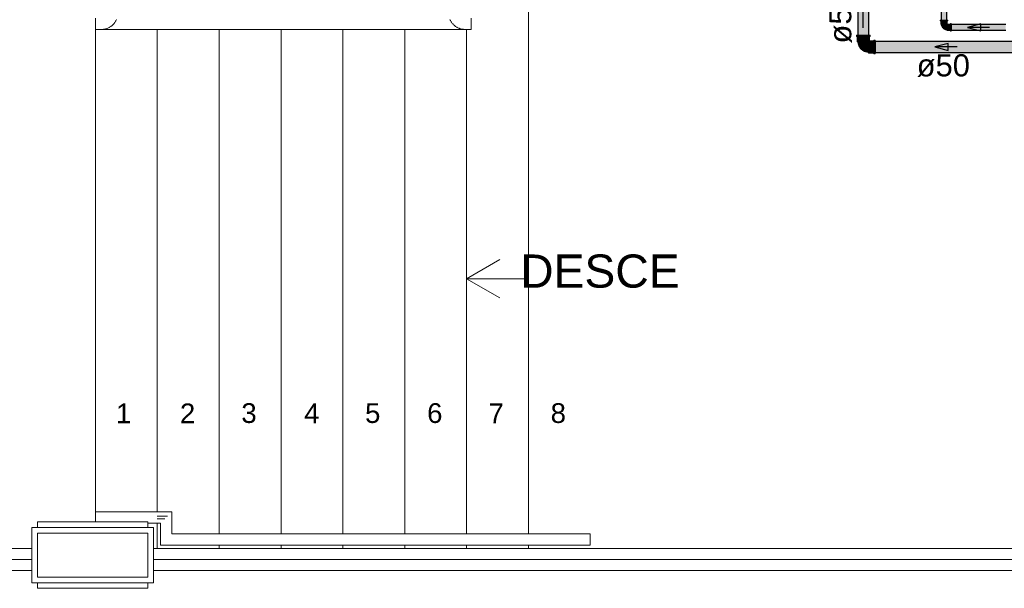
# Model space of a CAD drawing. Header units: millimetres. Extents: x 567 to 934, y -1 to 364.
# Tile 601 of 656: x 740.2 to 749.12, y 96.18 to 101.33. Entities that reach past the tile are written whole.
import ezdxf

# ---------------------------------------------------------------- set-up
doc = ezdxf.new("R2010")
doc.units = ezdxf.units.MM
doc.header["$MEASUREMENT"] = 0
doc.linetypes.add('Dash', pattern=[0.00635, 0.003175, -0.003175])
doc.linetypes.add('NULL', pattern=[0])
doc.layers.add('A-AREA', color=7, linetype='Dash', lineweight=13, true_color=0xc0c0c0)
for name, color, linetype, lineweight in [('A-FLOR-LEVL', 7, 'Continuous', 13), ('A-WALL', 7, 'Continuous', 25), ('AF-Condutos', 140, 'Continuous', 25), ('AF-Conexões', 152, 'Continuous', 18), ('AF-Sentido conduto', 140, 'Continuous', 30), ('AF-Textos conduto', 7, 'Continuous', 9), ('ARQ-ALV-REB', 7, 'Continuous', 18), ('Balaústres', 250, 'Continuous', 13), ('Corrimão', 7, 'Continuous', 13), ('S-COLS', 7, 'Continuous', 13), ('S-STRS', 7, 'Continuous', 13), ('S-STRS-ANNO', 7, 'Continuous', 13), ('S-STRS-IDEN', 7, 'Continuous', 13)]:
    doc.layers.add(name, color=color, linetype=linetype, lineweight=lineweight)
doc.styles.add('Arial', font='arial.ttf')

msp = doc.modelspace()

# ---------------------------------------------------------------- hatches: boundary and pattern name
at = {"layer": 'AF-Condutos', "linetype": 'Continuous'}
for points in [[(748.596, 101.3221), (748.596, 101.8388), (748.5465, 101.8388), (748.5465, 101.3221)], [(747.891, 101.1861), (747.891, 101.5178), (747.7921, 101.5178), (747.7921, 101.1861)], [(748.636, 101.2323), (749.131, 101.2323), (749.131, 101.282), (748.636, 101.282)], [(749.2328, 101.1298), (747.947, 101.1298), (747.947, 101.0303), (749.2328, 101.0303)]]:
    msp.add_hatch(color=151, dxfattribs=at).paths.add_polyline_path(points)
at = {"layer": 'AF-Conexões', "linetype": 'Continuous'}
for points in [[(748.5381, 101.3221), (748.537, 101.3153), (748.5465, 101.3216)], [(748.5415, 101.3153), (748.588, 101.3153), (748.596, 101.3221), (748.554, 101.3221)], [(748.5436, 101.3153), (748.5426, 101.2859), (748.5464, 101.3153)], [(748.5436, 101.2859), (748.5911, 101.2859), (748.5956, 101.3153), (748.5464, 101.3153)], [(748.5862, 101.2347), (748.5998, 101.2322), (748.5968, 101.2859), (748.552, 101.2859), (748.5489, 101.2775), (748.5627, 101.2489)], [(748.5994, 101.2859), (748.5994, 101.3153), (748.5956, 101.3153), (748.5921, 101.2924)], [(748.605, 101.3153), (748.605, 101.3221), (748.595, 101.3153)], [(748.6292, 101.2846), (748.5998, 101.2855), (748.5998, 101.2772), (748.6292, 101.2772)], [(748.5998, 101.2297), (748.6292, 101.2325), (748.6292, 101.2772), (748.5998, 101.2772)], [(748.636, 101.29), (748.6292, 101.2911), (748.635, 101.282)], [(748.6292, 101.2866), (748.6292, 101.2401), (748.636, 101.2277), (748.636, 101.2741)], [(747.7801, 101.1861), (747.778, 101.1741), (747.7864, 101.1861)], [(747.7801, 101.1741), (747.785, 101.1741), (747.7964, 101.1861), (747.7864, 101.1861)], [(747.785, 101.1741), (747.785, 101.1257), (747.7869, 101.1257), (747.7925, 101.1741)], [(747.8955, 101.1861), (747.7964, 101.1861), (747.7864, 101.1741), (747.8855, 101.1741)], [(747.7869, 101.1257), (747.8806, 101.1257), (747.8806, 101.1741), (747.7925, 101.1741)], [(747.897, 101.1361), (747.897, 101.1741), (747.8806, 101.1741), (747.8806, 101.1257), (747.8951, 101.1257)], [(747.904, 101.1741), (747.904, 101.1861), (747.897, 101.1861), (747.8855, 101.1741)], [(748.5998, 101.2287), (748.6292, 101.2287), (748.6292, 101.2325)], [(748.6292, 101.2231), (748.636, 101.2231), (748.6292, 101.2331)], [(747.851, 101.039), (747.8866, 101.0303), (747.8866, 101.1257), (747.7929, 101.1257), (747.7999, 101.09), (747.8207, 101.0598)], [(747.897, 101.1361), (747.8866, 101.1342), (747.8866, 101.1197), (747.935, 101.1197), (747.935, 101.1361)], [(747.8866, 101.026), (747.935, 101.0316), (747.935, 101.1197), (747.8866, 101.1197)], [(747.947, 101.1409), (747.935, 101.1431), (747.947, 101.1346)], [(747.935, 101.1409), (747.935, 101.1361), (747.947, 101.1246), (747.947, 101.1346)], [(747.947, 101.0255), (747.947, 101.1246), (747.935, 101.1346), (747.935, 101.0355)], [(747.8866, 101.0241), (747.935, 101.0241), (747.935, 101.0316), (747.8866, 101.026)], [(747.935, 101.0171), (747.947, 101.0171), (747.947, 101.0241), (747.935, 101.0355)]]:
    msp.add_hatch(color=161, dxfattribs=at).paths.add_polyline_path(points)

# ---------------------------------------------------------------- linework, layer by layer
at = {"layer": 'A-AREA', "color": 8, "linetype": 'Continuous', "lineweight": 5}
for p, q in [((744.8096, 96.6754), (744.8096, 101.4238)), ((744.8096, 96.5438), (744.8096, 96.5738)), ((744.8096, 96.5438), (750.471, 96.5438))]:
    msp.add_line(p, q, dxfattribs=at)
at = {"layer": 'A-FLOR-LEVL', "color": 8, "lineweight": 5}
for p, q in [((739.351, 96.5438), (740.3146, 96.5438)), ((741.4146, 96.5438), (744.2496, 96.5438))]:
    msp.add_line(p, q, dxfattribs=at)
at = {"layer": 'A-WALL', "color": 8, "lineweight": 5}
for p, q in [((741.4146, 96.7335), (740.3146, 96.7335)), ((740.3146, 96.7335), (740.3146, 96.2335)), ((741.4146, 96.2335), (741.4146, 96.7335)), ((740.3146, 96.2335), (741.4146, 96.2335))]:
    msp.add_line(p, q, dxfattribs=at)
at = {"layer": 'AF-Condutos'}
for p, q in [((748.5465, 101.5989), (748.5465, 101.3221)), ((748.596, 101.3221), (748.596, 101.5989)), ((747.7921, 101.5178), (747.7921, 101.1861)), ((747.891, 101.1861), (747.891, 101.5178)), ((748.5465, 101.3221), (748.5508, 101.3221)), ((748.5508, 101.3221), (748.5585, 101.3221)), ((748.5585, 101.3221), (748.5684, 101.3221)), ((748.5684, 101.3221), (748.5787, 101.3221)), ((748.5787, 101.3221), (748.5877, 101.3221)), ((748.5877, 101.3221), (748.5938, 101.3221)), ((748.5938, 101.3221), (748.596, 101.3221)), ((749.131, 101.282), (748.636, 101.282)), ((748.636, 101.282), (748.636, 101.2809)), ((748.636, 101.2809), (748.636, 101.2757)), ((748.636, 101.2757), (748.636, 101.2673)), ((748.636, 101.2673), (748.636, 101.2571)), ((747.7921, 101.1861), (747.8005, 101.1861)), ((747.8005, 101.1861), (747.816, 101.1861)), ((747.816, 101.1861), (747.8358, 101.1861)), ((747.8358, 101.1861), (747.8564, 101.1861)), ((747.8564, 101.1861), (747.8744, 101.1861)), ((747.8744, 101.1861), (747.8867, 101.1861)), ((747.8867, 101.1861), (747.891, 101.1861)), ((748.636, 101.2571), (748.636, 101.247)), ((748.636, 101.247), (748.636, 101.2385)), ((748.636, 101.2385), (748.636, 101.2333)), ((748.636, 101.2333), (748.636, 101.2323)), ((748.636, 101.2323), (749.131, 101.2323)), ((747.947, 101.1298), (747.947, 101.1276)), ((749.2328, 101.1298), (747.947, 101.1298)), ((747.947, 101.1276), (747.947, 101.1172)), ((747.947, 101.1172), (747.947, 101.1004)), ((747.947, 101.1004), (747.947, 101.0801)), ((747.947, 101.0801), (747.947, 101.0597)), ((747.947, 101.0597), (747.947, 101.0429)), ((747.947, 101.0429), (747.947, 101.0325)), ((747.947, 101.0325), (747.947, 101.0303)), ((747.947, 101.0303), (749.2328, 101.0303))]:
    msp.add_line(p, q, dxfattribs=at)
at = {"layer": 'AF-Conexões'}
for p, q in [((748.537, 101.3221), (748.537, 101.3153)), ((748.5381, 101.3221), (748.537, 101.3221)), ((748.537, 101.3153), (748.5381, 101.3153)), ((748.5415, 101.3221), (748.5381, 101.3221)), ((748.5381, 101.3153), (748.5415, 101.3153)), ((748.5465, 101.3221), (748.5415, 101.3221)), ((748.5415, 101.3153), (748.5426, 101.3153)), ((748.5426, 101.3153), (748.5469, 101.3153)), ((748.5426, 101.3153), (748.5426, 101.2859)), ((748.5436, 101.3153), (748.5426, 101.3153)), ((748.5426, 101.2859), (748.5436, 101.2859)), ((748.5464, 101.3153), (748.5436, 101.3153)), ((748.5436, 101.2859), (748.5461, 101.2859)), ((748.5461, 101.2859), (748.5464, 101.2859)), ((748.5461, 101.2859), (748.547, 101.2807)), ((748.5476, 101.2859), (748.5461, 101.2859)), ((748.5509, 101.3153), (748.5464, 101.3153)), ((748.5464, 101.2859), (748.5509, 101.2859)), ((748.5469, 101.3221), (748.5465, 101.3221)), ((748.554, 101.3221), (748.5469, 101.3221)), ((748.5469, 101.3153), (748.554, 101.3153)), ((748.547, 101.2807), (748.5486, 101.2723)), ((748.552, 101.2859), (748.5476, 101.2859)), ((748.5486, 101.2723), (748.5514, 101.266)), ((748.5568, 101.3153), (748.5509, 101.3153)), ((748.5509, 101.2859), (748.5568, 101.2859)), ((748.5514, 101.266), (748.5542, 101.2597)), ((748.5587, 101.2859), (748.552, 101.2859)), ((748.5622, 101.3221), (748.554, 101.3221)), ((748.554, 101.3153), (748.5622, 101.3153)), ((748.5636, 101.3153), (748.5568, 101.3153)), ((748.5568, 101.2859), (748.5636, 101.2859)), ((748.567, 101.2859), (748.5587, 101.2859)), ((748.571, 101.3221), (748.5622, 101.3221)), ((748.5622, 101.3153), (748.571, 101.3153)), ((748.571, 101.3153), (748.5636, 101.3153)), ((748.5636, 101.2859), (748.571, 101.2859)), ((748.5757, 101.2859), (748.567, 101.2859)), ((748.5798, 101.3221), (748.571, 101.3221)), ((748.571, 101.3153), (748.5798, 101.3153)), ((748.5783, 101.3153), (748.571, 101.3153)), ((748.571, 101.2859), (748.5783, 101.2859)), ((748.5839, 101.2859), (748.5757, 101.2859)), ((748.5852, 101.3153), (748.5783, 101.3153)), ((748.5783, 101.2859), (748.5852, 101.2859)), ((748.588, 101.3221), (748.5798, 101.3221)), ((748.5798, 101.3153), (748.588, 101.3153)), ((748.5906, 101.2859), (748.5839, 101.2859)), ((748.5911, 101.3153), (748.5852, 101.3153)), ((748.5852, 101.2859), (748.5911, 101.2859)), ((748.595, 101.3221), (748.588, 101.3221)), ((748.588, 101.3153), (748.595, 101.3153)), ((748.5952, 101.2859), (748.5906, 101.2859)), ((748.5956, 101.3153), (748.5911, 101.3153)), ((748.5911, 101.2859), (748.5956, 101.2859)), ((748.596, 101.3221), (748.595, 101.3221)), ((748.595, 101.3153), (748.5994, 101.3153)), ((748.5968, 101.2859), (748.5952, 101.2859)), ((748.5984, 101.3153), (748.5956, 101.3153)), ((748.5956, 101.2859), (748.5968, 101.2859)), ((748.6004, 101.3221), (748.596, 101.3221)), ((748.5968, 101.2859), (748.5984, 101.2859)), ((748.5981, 101.2842), (748.5968, 101.2859)), ((748.5998, 101.283), (748.5981, 101.2842)), ((748.5994, 101.3153), (748.5984, 101.3153)), ((748.5984, 101.2859), (748.5994, 101.2859)), ((748.5994, 101.3153), (748.6004, 101.3153)), ((748.5994, 101.2859), (748.5994, 101.3153)), ((748.5998, 101.2855), (748.5998, 101.2846)), ((748.6292, 101.2855), (748.5998, 101.2855)), ((748.5998, 101.2846), (748.5998, 101.283)), ((748.5998, 101.283), (748.5998, 101.2817)), ((748.5998, 101.2813), (748.5998, 101.283)), ((748.5998, 101.2817), (748.5998, 101.2772)), ((748.5998, 101.2768), (748.5998, 101.2813)), ((748.5998, 101.2772), (748.5998, 101.2713)), ((748.5998, 101.27), (748.5998, 101.2768)), ((748.5998, 101.2713), (748.5998, 101.2645)), ((748.5998, 101.2618), (748.5998, 101.27)), ((748.5998, 101.2645), (748.5998, 101.2571)), ((748.6038, 101.3221), (748.6004, 101.3221)), ((748.6004, 101.3153), (748.6038, 101.3153)), ((748.605, 101.3221), (748.6038, 101.3221)), ((748.6038, 101.3153), (748.605, 101.3153)), ((748.605, 101.3153), (748.605, 101.3221)), ((748.6292, 101.2911), (748.6292, 101.29)), ((748.636, 101.2911), (748.6292, 101.2911)), ((748.6292, 101.29), (748.6292, 101.2866)), ((748.6292, 101.2866), (748.6292, 101.2855)), ((748.6292, 101.2855), (748.6292, 101.2812)), ((748.6292, 101.2846), (748.6292, 101.2855)), ((748.6292, 101.2817), (748.6292, 101.2846)), ((748.6292, 101.2772), (748.6292, 101.2817)), ((748.6292, 101.2812), (748.6292, 101.2741)), ((748.6292, 101.2713), (748.6292, 101.2772)), ((748.6292, 101.2741), (748.6292, 101.2659)), ((748.6292, 101.2645), (748.6292, 101.2713)), ((748.6292, 101.2659), (748.6292, 101.2571)), ((748.6292, 101.2571), (748.6292, 101.2645)), ((748.636, 101.29), (748.636, 101.2911)), ((748.636, 101.2866), (748.636, 101.29)), ((748.636, 101.282), (748.636, 101.2866)), ((748.636, 101.2812), (748.636, 101.282)), ((748.636, 101.2741), (748.636, 101.2812)), ((748.636, 101.2659), (748.636, 101.2741)), ((748.636, 101.2571), (748.636, 101.2659)), ((747.778, 101.1861), (747.778, 101.1741)), ((747.7801, 101.1861), (747.778, 101.1861)), ((747.778, 101.1741), (747.7801, 101.1741)), ((747.7864, 101.1861), (747.7801, 101.1861)), ((747.7801, 101.1741), (747.785, 101.1741)), ((747.785, 101.1741), (747.7864, 101.1741)), ((747.785, 101.1741), (747.785, 101.1257)), ((747.7869, 101.1741), (747.785, 101.1741)), ((747.7921, 101.1861), (747.7864, 101.1861)), ((747.7864, 101.1741), (747.7964, 101.1741)), ((747.7925, 101.1741), (747.7869, 101.1741)), ((747.7964, 101.1861), (747.7921, 101.1861)), ((747.8014, 101.1741), (747.7925, 101.1741)), ((747.8095, 101.1861), (747.7964, 101.1861)), ((747.7964, 101.1741), (747.8095, 101.1741)), ((747.813, 101.1741), (747.8014, 101.1741)), ((747.8247, 101.1861), (747.8095, 101.1861)), ((747.8095, 101.1741), (747.8247, 101.1741)), ((747.8265, 101.1741), (747.813, 101.1741)), ((747.841, 101.1861), (747.8247, 101.1861)), ((747.8247, 101.1741), (747.841, 101.1741)), ((747.841, 101.1741), (747.8265, 101.1741)), ((747.8573, 101.1861), (747.841, 101.1861)), ((747.841, 101.1741), (747.8573, 101.1741)), ((747.8555, 101.1741), (747.841, 101.1741)), ((747.869, 101.1741), (747.8555, 101.1741)), ((747.8725, 101.1861), (747.8573, 101.1861)), ((747.8573, 101.1741), (747.8725, 101.1741)), ((747.8806, 101.1741), (747.869, 101.1741)), ((747.8855, 101.1861), (747.8725, 101.1861)), ((747.8725, 101.1741), (747.8855, 101.1741)), ((747.8866, 101.1741), (747.8806, 101.1741)), ((747.891, 101.1861), (747.8855, 101.1861)), ((747.8855, 101.1741), (747.8955, 101.1741)), ((747.8895, 101.1741), (747.8866, 101.1741)), ((747.8951, 101.1741), (747.8895, 101.1741)), ((747.8955, 101.1861), (747.891, 101.1861)), ((747.897, 101.1741), (747.8951, 101.1741)), ((747.897, 101.1861), (747.8955, 101.1861)), ((747.8955, 101.1741), (747.897, 101.1741)), ((747.9018, 101.1861), (747.897, 101.1861)), ((747.897, 101.1741), (747.9018, 101.1741)), ((747.897, 101.1361), (747.897, 101.1741)), ((747.904, 101.1861), (747.9018, 101.1861)), ((747.9018, 101.1741), (747.904, 101.1741)), ((747.904, 101.1741), (747.904, 101.1861)), ((748.5542, 101.2597), (748.5585, 101.2543)), ((748.5585, 101.2543), (748.5627, 101.2489)), ((748.5627, 101.2489), (748.5682, 101.2446)), ((748.5682, 101.2446), (748.5736, 101.2404)), ((748.5736, 101.2404), (748.5799, 101.2375)), ((748.5799, 101.2375), (748.5862, 101.2347)), ((748.5862, 101.2347), (748.5945, 101.2332)), ((748.5945, 101.2332), (748.5998, 101.2322)), ((748.5998, 101.2575), (748.5998, 101.2618)), ((748.5998, 101.2531), (748.5998, 101.2575)), ((748.5998, 101.2571), (748.5998, 101.2498)), ((748.5998, 101.2449), (748.5998, 101.2531)), ((748.5998, 101.2498), (748.5998, 101.2429)), ((748.5998, 101.2381), (748.5998, 101.2449)), ((748.5998, 101.2429), (748.5998, 101.237)), ((748.5998, 101.2338), (748.5998, 101.2381)), ((748.5998, 101.237), (748.5998, 101.2325)), ((748.5998, 101.2322), (748.5998, 101.2338)), ((748.5998, 101.2325), (748.5998, 101.2322)), ((748.5998, 101.2322), (748.5998, 101.2297)), ((748.5998, 101.2297), (748.5998, 101.2287)), ((748.5998, 101.2287), (748.6292, 101.2287)), ((748.6292, 101.2571), (748.6292, 101.2483)), ((748.6292, 101.2498), (748.6292, 101.2571)), ((748.6292, 101.2429), (748.6292, 101.2498)), ((748.6292, 101.2483), (748.6292, 101.2401)), ((748.6292, 101.237), (748.6292, 101.2429)), ((748.6292, 101.2401), (748.6292, 101.2331)), ((748.6292, 101.2325), (748.6292, 101.237)), ((748.6292, 101.2331), (748.6292, 101.2287)), ((748.6292, 101.2297), (748.6292, 101.2325)), ((748.6292, 101.2287), (748.6292, 101.2297)), ((748.6292, 101.2287), (748.6292, 101.2277)), ((748.6292, 101.2277), (748.6292, 101.2243)), ((748.6292, 101.2243), (748.6292, 101.2231)), ((748.6292, 101.2231), (748.636, 101.2231)), ((748.636, 101.2483), (748.636, 101.2571)), ((748.636, 101.2401), (748.636, 101.2483)), ((748.636, 101.2331), (748.636, 101.2401)), ((748.636, 101.2323), (748.636, 101.2331)), ((748.636, 101.2277), (748.636, 101.2323)), ((748.636, 101.2243), (748.636, 101.2277)), ((748.636, 101.2231), (748.636, 101.2243)), ((747.785, 101.1257), (747.7869, 101.1257)), ((747.7869, 101.1257), (747.7912, 101.1257)), ((747.7912, 101.1257), (747.7925, 101.1257)), ((747.7912, 101.1257), (747.7955, 101.1079)), ((747.7929, 101.1257), (747.7912, 101.1257)), ((747.7925, 101.1257), (747.8014, 101.1257)), ((747.798, 101.1257), (747.7929, 101.1257)), ((747.7955, 101.1079), (747.7999, 101.09)), ((747.8061, 101.1257), (747.798, 101.1257)), ((747.7999, 101.09), (747.807, 101.0802)), ((747.8014, 101.1257), (747.813, 101.1257)), ((747.8166, 101.1257), (747.8061, 101.1257)), ((747.813, 101.1257), (747.8265, 101.1257)), ((747.8289, 101.1257), (747.8166, 101.1257)), ((747.8265, 101.1257), (747.841, 101.1257)), ((747.8419, 101.1257), (747.8289, 101.1257)), ((747.841, 101.1257), (747.8555, 101.1257)), ((747.855, 101.1257), (747.8419, 101.1257)), ((747.8611, 101.1257), (747.855, 101.1257)), ((747.8555, 101.1257), (747.869, 101.1257)), ((747.8671, 101.1257), (747.8611, 101.1257)), ((747.8778, 101.1257), (747.8671, 101.1257)), ((747.869, 101.1257), (747.8806, 101.1257)), ((747.8866, 101.1257), (747.8778, 101.1257)), ((747.8806, 101.1257), (747.8866, 101.1257)), ((747.8866, 101.1342), (747.8866, 101.1286)), ((747.8866, 101.1286), (747.8866, 101.1257)), ((747.8866, 101.1257), (747.8895, 101.1257)), ((747.8866, 101.1157), (747.8866, 101.1257)), ((747.8866, 101.1257), (747.8866, 101.1197)), ((747.8866, 101.1197), (747.8866, 101.1081)), ((747.8866, 101.1035), (747.8866, 101.1157)), ((747.8866, 101.1081), (747.8866, 101.0946)), ((747.8866, 101.0896), (747.8866, 101.1035)), ((747.8866, 101.0946), (747.8866, 101.0801)), ((747.8866, 101.075), (747.8866, 101.0896)), ((747.8895, 101.1257), (747.8951, 101.1257)), ((747.8951, 101.1257), (747.897, 101.1257)), ((747.935, 101.1361), (747.897, 101.1361)), ((747.935, 101.1431), (747.935, 101.1409)), ((747.947, 101.1431), (747.935, 101.1431)), ((747.935, 101.1409), (747.935, 101.1361)), ((747.935, 101.1361), (747.935, 101.1346)), ((747.935, 101.1342), (747.935, 101.1361)), ((747.935, 101.1346), (747.935, 101.1246)), ((747.935, 101.1286), (747.935, 101.1342)), ((747.935, 101.1257), (747.935, 101.1286)), ((747.935, 101.1197), (747.935, 101.1257)), ((747.935, 101.1246), (747.935, 101.1116)), ((747.935, 101.1081), (747.935, 101.1197)), ((747.935, 101.1116), (747.935, 101.0964)), ((747.935, 101.0946), (747.935, 101.1081)), ((747.935, 101.0964), (747.935, 101.0801)), ((747.935, 101.0801), (747.935, 101.0946)), ((747.947, 101.1409), (747.947, 101.1431)), ((747.947, 101.1346), (747.947, 101.1409)), ((747.947, 101.1298), (747.947, 101.1346)), ((747.947, 101.1246), (747.947, 101.1298)), ((747.947, 101.1116), (747.947, 101.1246)), ((747.947, 101.0964), (747.947, 101.1116)), ((747.947, 101.0801), (747.947, 101.0964)), ((747.807, 101.0802), (747.8149, 101.0675)), ((747.8149, 101.0675), (747.8207, 101.0598)), ((747.8207, 101.0598), (747.8242, 101.0578)), ((747.8242, 101.0578), (747.8343, 101.0509)), ((747.8343, 101.0509), (747.8482, 101.0419)), ((747.8358, 101.0494), (747.851, 101.039)), ((747.8482, 101.0419), (747.8358, 101.0494)), ((747.851, 101.039), (747.8542, 101.0382)), ((747.8542, 101.0382), (747.8624, 101.0362)), ((747.8624, 101.0362), (747.8745, 101.0332)), ((747.8745, 101.0332), (747.8866, 101.0303)), ((747.8866, 101.0801), (747.8866, 101.0656)), ((747.8866, 101.0609), (747.8866, 101.075)), ((747.8866, 101.0656), (747.8866, 101.0521)), ((747.8866, 101.0484), (747.8866, 101.0609)), ((747.8866, 101.0521), (747.8866, 101.0405)), ((747.8866, 101.0386), (747.8866, 101.0484)), ((747.8866, 101.0405), (747.8866, 101.0316)), ((747.8866, 101.0324), (747.8866, 101.0386)), ((747.8866, 101.0303), (747.8866, 101.0324)), ((747.8866, 101.0316), (747.8866, 101.0303)), ((747.8866, 101.0303), (747.8866, 101.026)), ((747.8866, 101.026), (747.8866, 101.0241)), ((747.8866, 101.0241), (747.935, 101.0241)), ((747.935, 101.0801), (747.935, 101.0638)), ((747.935, 101.0656), (747.935, 101.0801)), ((747.935, 101.0521), (747.935, 101.0656)), ((747.935, 101.0638), (747.935, 101.0486)), ((747.935, 101.0405), (747.935, 101.0521)), ((747.935, 101.0486), (747.935, 101.0355)), ((747.935, 101.0316), (747.935, 101.0405)), ((747.935, 101.0355), (747.935, 101.0255)), ((747.935, 101.026), (747.935, 101.0316)), ((747.935, 101.0241), (747.935, 101.026)), ((747.935, 101.0255), (747.935, 101.0241)), ((747.935, 101.0241), (747.935, 101.0192)), ((747.935, 101.0192), (747.935, 101.0171)), ((747.935, 101.0171), (747.947, 101.0171)), ((747.947, 101.0638), (747.947, 101.0801)), ((747.947, 101.0486), (747.947, 101.0638)), ((747.947, 101.0355), (747.947, 101.0486)), ((747.947, 101.0303), (747.947, 101.0355)), ((747.947, 101.0255), (747.947, 101.0303)), ((747.947, 101.0241), (747.947, 101.0255)), ((747.947, 101.0192), (747.947, 101.0241)), ((747.947, 101.0171), (747.947, 101.0192))]:
    msp.add_line(p, q, dxfattribs=at)
at = {"layer": 'AF-Sentido conduto'}
for p, q in [((748.9043, 101.2895), (748.7835, 101.2571)), ((748.9043, 101.2248), (748.9043, 101.2895)), ((748.7835, 101.2571), (748.9043, 101.2248)), ((748.6107, 101.1124), (748.4899, 101.0801)), ((748.6107, 101.0477), (748.6107, 101.1124)), ((748.4899, 101.0801), (748.6107, 101.0477))]:
    msp.add_line(p, q, dxfattribs=at)
for points in [[(747.841, 101.2519), (747.841, 101.4519)], [(748.9835, 101.2571), (748.7835, 101.2571)], [(748.6899, 101.0801), (748.4899, 101.0801)]]:
    msp.add_lwpolyline(points, dxfattribs=at)
at = {"layer": 'ARQ-ALV-REB', "color": 8, "lineweight": 5}
for p, q in [((744.8096, 101.4238), (744.8096, 96.6754)), ((744.8096, 96.5738), (744.8096, 96.5438)), ((744.8096, 96.5438), (750.471, 96.5438))]:
    msp.add_line(p, q, dxfattribs=at)
at = {"layer": 'Balaústres', "lineweight": 5}
for p, q in [((740.8896, 101.296), (740.8896, 101.2836)), ((744.2896, 101.2836), (744.2896, 101.296)), ((740.8896, 101.239), (740.9446, 101.239)), ((744.2346, 101.239), (744.2896, 101.239))]:
    msp.add_line(p, q, dxfattribs=at)
for points in [[(740.9446, 101.239), (740.9505, 101.2391), (740.9564, 101.2395), (740.9623, 101.24), (740.9681, 101.2409), (740.974, 101.2419), (740.9797, 101.2432), (740.9854, 101.2447), (740.9911, 101.2465), (740.9967, 101.2485), (741.0022, 101.2506), (741.0076, 101.2531), (741.0128, 101.2557), (741.018, 101.2585), (741.0231, 101.2616), (741.0281, 101.2648), (741.0329, 101.2682), (741.0375, 101.2719), (741.0421, 101.2757), (741.0464, 101.2797), (741.0506, 101.2838), (741.0547, 101.2881), (741.0585, 101.2926), (741.0622, 101.2972), (741.0657, 101.302), (741.069, 101.3069), (741.0721, 101.312), (741.075, 101.3171), (741.0776, 101.3224), (741.0801, 101.3278)], [(744.0985, 101.3292), (744.1009, 101.3238), (744.1035, 101.3185), (744.1063, 101.3133), (744.1094, 101.3083), (744.1126, 101.3033), (744.116, 101.2985), (744.1197, 101.2938), (744.1235, 101.2893), (744.1275, 101.285), (744.1316, 101.2808), (744.1359, 101.2767), (744.1404, 101.2729), (744.1451, 101.2692), (744.1498, 101.2657), (744.1547, 101.2624), (744.1598, 101.2593), (744.1649, 101.2564), (744.1702, 101.2537), (744.1756, 101.2513), (744.181, 101.249), (744.1866, 101.247), (744.1922, 101.2452), (744.1979, 101.2436), (744.2037, 101.2423), (744.2095, 101.2411), (744.2153, 101.2402), (744.2212, 101.2396), (744.2271, 101.2392), (744.233, 101.239), (744.2346, 101.239)]]:
    msp.add_lwpolyline(points, dxfattribs=at)
at = {"layer": 'Corrimão', "color": 8, "lineweight": 5}
for p, q in [((740.8896, 101.2913), (740.8896, 101.3407)), ((740.8896, 101.2391), (740.8896, 101.2898)), ((744.2896, 101.3407), (744.2896, 101.2913)), ((744.2896, 101.2898), (744.2896, 101.2391)), ((740.8896, 101.2391), (744.2896, 101.2391)), ((740.8896, 96.8754), (741.4496, 96.8754)), ((740.8896, 96.7835), (740.8896, 96.8754)), ((741.4496, 96.8754), (741.5812, 96.8754)), ((741.4496, 96.8373), (741.5431, 96.8373)), ((741.4496, 96.8373), (741.5431, 96.8373)), ((741.4496, 96.8373), (741.5431, 96.8373)), ((741.4496, 96.8373), (741.5431, 96.8373)), ((741.4496, 96.8119), (741.5177, 96.8119)), ((741.4496, 96.8119), (741.5177, 96.8119)), ((741.4496, 96.8119), (741.5177, 96.8119)), ((741.4496, 96.8119), (741.5177, 96.8119)), ((741.5812, 96.8754), (741.5812, 96.6754)), ((741.3646, 96.7738), (741.4496, 96.7738)), ((741.4496, 96.7738), (741.4796, 96.7738)), ((741.4796, 96.7738), (741.4796, 96.5738)), ((741.5812, 96.6754), (744.8096, 96.6754)), ((744.8096, 96.6754), (745.3696, 96.6754)), ((745.3696, 96.6754), (745.3696, 96.5738)), ((741.4796, 96.5738), (744.8096, 96.5738)), ((744.8096, 96.5738), (745.3696, 96.5738)), ((739.351, 96.4446), (740.3146, 96.4446)), ((741.4146, 96.4446), (750.471, 96.4446)), ((739.351, 96.343), (740.3146, 96.343)), ((741.4146, 96.343), (750.471, 96.343))]:
    msp.add_line(p, q, dxfattribs=at)
at = {"layer": 'S-COLS', "color": 8, "lineweight": 5}
for p, q in [((740.3646, 96.7335), (740.3646, 96.7835)), ((740.3646, 96.7835), (741.3646, 96.7835)), ((741.3646, 96.7835), (741.3646, 96.7335)), ((740.3646, 96.6835), (740.3646, 96.2835)), ((741.3646, 96.6835), (740.3646, 96.6835)), ((741.3646, 96.2835), (741.3646, 96.6835)), ((740.3646, 96.2835), (741.3646, 96.2835)), ((740.3646, 96.1835), (740.3646, 96.2335)), ((741.3646, 96.1835), (740.3646, 96.1835)), ((741.3646, 96.2335), (741.3646, 96.1835))]:
    msp.add_line(p, q, dxfattribs=at)
at = {"layer": 'S-STRS', "color": 8, "lineweight": 5}
for p, q in [((740.8896, 101.239), (740.8896, 96.8754)), ((741.4496, 101.2391), (741.4496, 96.8754)), ((742.0096, 101.2391), (742.0096, 96.6754)), ((742.5696, 101.2391), (742.5696, 96.6754)), ((743.1296, 101.2391), (743.1296, 96.6754)), ((743.6896, 101.2391), (743.6896, 96.6754)), ((744.2496, 101.2391), (744.2496, 96.6754)), ((741.4496, 96.7738), (741.4496, 96.5438)), ((742.0096, 96.5738), (742.0096, 96.5438)), ((742.5696, 96.5738), (742.5696, 96.5438)), ((743.1296, 96.5738), (743.1296, 96.5438)), ((743.6896, 96.5738), (743.6896, 96.5438)), ((743.6896, 96.5438), (744.2496, 96.5438)), ((744.2496, 96.5738), (744.2496, 96.5438)), ((744.2496, 96.5438), (744.8096, 96.5438))]:
    msp.add_line(p, q, dxfattribs=at)
at = {"layer": 'S-STRS', "color": 8, "linetype": 'Continuous', "lineweight": 5}
for p, q in [((740.8896, 101.239), (740.8896, 96.8754)), ((741.4496, 101.2391), (741.4496, 96.8754)), ((742.0096, 101.2391), (742.0096, 96.6754)), ((742.5696, 101.2391), (742.5696, 96.6754)), ((743.1296, 101.2391), (743.1296, 96.6754)), ((743.6896, 101.2391), (743.6896, 96.6754)), ((744.2496, 101.2391), (744.2496, 96.6754)), ((741.4496, 96.7738), (741.4496, 96.5438)), ((742.0096, 96.5738), (742.0096, 96.5438)), ((742.5696, 96.5738), (742.5696, 96.5438)), ((743.1296, 96.5738), (743.1296, 96.5438)), ((743.6896, 96.5738), (743.6896, 96.5438)), ((744.2496, 96.5738), (744.2496, 96.5438))]:
    msp.add_line(p, q, dxfattribs=at)
at = {"layer": 'S-STRS-ANNO', "color": 8, "lineweight": 5}
for q in [(744.5496, 99.157), (744.8096, 98.9838), (744.5496, 98.8106)]:
    msp.add_line((744.2496, 98.9838), q, dxfattribs=at)

# ---------------------------------------------------------------- texts
at = {"layer": 'AF-Textos conduto', "linetype": 'NULL', "insert": (747.7375, 101.3519), "char_height": 0.2, "width": 0.962805, "attachment_point": 8, "rotation": 90.00021, "line_spacing_factor": 0.6, "style": 'Arial'}
msp.add_mtext('ø50', dxfattribs=at)
at = {"layer": 'AF-Textos conduto', "linetype": 'NULL', "insert": (748.3248, 100.8085), "char_height": 0.2, "width": 0.962805, "attachment_point": 7, "line_spacing_factor": 0.6, "style": 'Arial'}
msp.add_mtext('ø50', dxfattribs=at)
at = {"layer": 'S-STRS-ANNO', "color": 8, "linetype": 'NULL', "lineweight": 5, "char_height": 0.1786, "width": 0.277419, "attachment_point": 7, "line_spacing_factor": 0.9, "style": 'Arial'}
for s, insert in [('1', (741.0743, 97.6765)), ('2', (741.6543, 97.6765)), ('3', (742.2103, 97.6765)), ('4', (742.7783, 97.6765)), ('5', (743.3303, 97.6765)), ('6', (743.8923, 97.6765)), ('7', (744.4483, 97.6765)), ('8', (745.0103, 97.6765))]:
    msp.add_mtext(s, dxfattribs=dict(at, insert=insert))
at = {"layer": 'S-STRS-IDEN', "color": 8, "linetype": 'NULL', "lineweight": 5, "insert": (744.7343, 98.8986), "char_height": 0.3, "width": 2.888872, "attachment_point": 7, "line_spacing_factor": 0.9, "style": 'Arial'}
msp.add_mtext('DESCE', dxfattribs=at)

doc.saveas('drawing.dxf')
